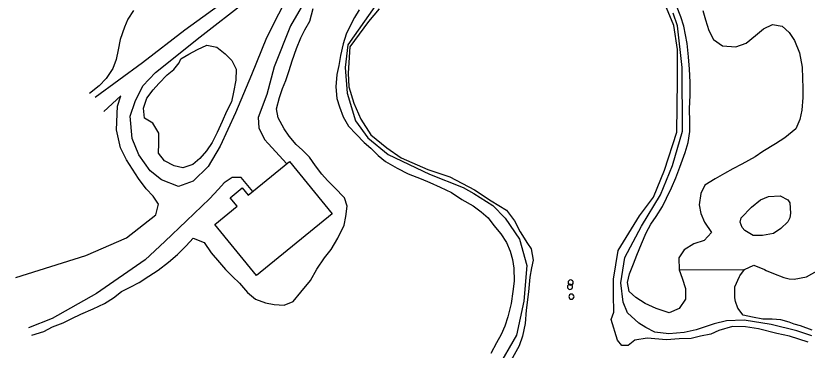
# Model space of a CAD drawing. Extents: x 2160437 to 2172832, y 205694 to 212444.
# Drawn here: x 2160574.3 to 2161037.4, y 211052 to 211247.9 of the extents above; entities that cross this region are included whole.
import ezdxf

# ---------------------------------------------------------------- set-up
doc = ezdxf.new("R2010")
doc.units = 0
for name, color, linetype in [('Default', 7, 'Continuous'), ('RD_EX_Bldg', 7, 'Continuous'), ('RD_EX_Driveway', 7, 'Continuous'), ('RD_EX_H2O', 7, 'Continuous'), ('RD_EX_Road_Post', 7, 'Continuous'), ('RD_EX_VEG_ShrubLine', 7, 'Continuous'), ('RD_EX_VEG_TreeLine', 7, 'Continuous')]:
    doc.layers.add(name, color=color, linetype=linetype)

# ---------------------------------------------------------------- blocks, each defined once
blk = doc.blocks.new('POST')
at = {"layer": 'Default'}
for start, end in [(90, 270), (270, 90)]:
    blk.add_arc((0, 0), 0.0417, start, end, dxfattribs=at)

msp = doc.modelspace()

# ---------------------------------------------------------------- linework, layer by layer
at = {"layer": 'RD_EX_Bldg'}
msp.add_lwpolyline([(2160759.41, 211131.93), (2160715.02, 211095.8), (2160690.64, 211125.75), (2160703.73, 211136.4), (2160699.72, 211141.32), (2160706.81, 211147.09), (2160710.29, 211142.82), (2160734.5, 211162.53)], close=True, dxfattribs=at)
at = {"layer": 'RD_EX_Driveway'}
for points in [[(2160620.67, 211200.21), (2160648.47, 211220.68), (2160673.22, 211239.65), (2160699.95, 211259.16), (2160738.47, 211290.77), (2160764.61, 211311.66), (2160777.78, 211325.67), (2160838.2, 211412.91), (2160849.37, 211430.55), (2160848.68, 211433.88), (2160844.69, 211437.92)], [(2160867.15, 211428.64), (2160863.33, 211425.45), (2160853.96, 211410.88), (2160840.58, 211389.14), (2160792.63, 211315.35), (2160773.57, 211295.38), (2160759.86, 211281.49), (2160746.12, 211261.36), (2160735.08, 211241.98), (2160725.38, 211218), (2160721.23, 211201.93), (2160716.18, 211188.34), (2160716.46, 211182.31), (2160719.86, 211175.5), (2160721.93, 211173.17), (2160732.85, 211161.18)], [(2160574.27, 211094.68), (2160615.33, 211107.59), (2160639.11, 211117.9), (2160656.29, 211131.43), (2160657.71, 211137.51), (2160654.65, 211142.25), (2160650.64, 211146.56), (2160646.06, 211152.57), (2160639.08, 211163.49), (2160635.48, 211170.63), (2160633.09, 211181.09), (2160633.85, 211195.05), (2160635.68, 211201), (2160625.78, 211191.81)], [(2160712.96, 211144.99), (2160706.1, 211153.18), (2160700.93, 211153.26), (2160696.28, 211150.16), (2160692.79, 211146.29), (2160687.53, 211140.68), (2160674.12, 211127.82), (2160661.53, 211115.74), (2160649.92, 211104.96), (2160621.57, 211085.19), (2160595.48, 211070.54), (2160581.62, 211065.12)]]:
    msp.add_lwpolyline(points, dxfattribs=at)
msp.add_lwpolyline([(2160747.53, 211285.65), (2160734.93, 211262.93), (2160721.01, 211235), (2160712.28, 211213.42), (2160702.77, 211191.14), (2160693.77, 211171.65), (2160686.77, 211159.65), (2160678.13, 211151.05), (2160669.49, 211147.96), (2160659.59, 211151.8), (2160652.89, 211157.09), (2160646.34, 211166.55), (2160642.44, 211175.96), (2160641.15, 211189.11), (2160644.08, 211197.74), (2160648.56, 211207), (2160656.08, 211214.78), (2160682.24, 211235.71), (2160709.17, 211256.81), (2160737.06, 211279.91), (2160745.91, 211286.27), (2160746.48, 211286.77)], close=True, dxfattribs=at)
at = {"layer": 'RD_EX_H2O'}
for points in [[(2161037.88, 211056.77), (2161026.98, 211060.31), (2161019.57, 211061.87), (2161008.89, 211064.63), (2161001.19, 211065.79), (2160993.73, 211065.93), (2160985.77, 211063.57), (2160981.03, 211061.43), (2160974.85, 211060.18), (2160969.54, 211058.81), (2160962.4, 211058.63), (2160955.07, 211058.19), (2160943.68, 211059.12), (2160936.45, 211057.99), (2160932.63, 211054.8), (2160928.99, 211054.82), (2160926.35, 211057.93), (2160922.74, 211070.05), (2160924.3, 211074.26), (2160923.98, 211084.43), (2160923.94, 211093.66), (2160926.69, 211110.48), (2160939.32, 211130.82), (2160947.47, 211141.66), (2160953.92, 211157.45), (2160961.09, 211179.8), (2160961.54, 211209.94), (2160961.49, 211228.26), (2160959.42, 211242.23), (2160955.11, 211252.52)], [(2160786.86, 211252.1), (2160780.67, 211244.7), (2160769.82, 211229.7), (2160768.79, 211214.24), (2160769.07, 211206.29), (2160772.1, 211196.75), (2160776.17, 211187.32), (2160781.95, 211178.22), (2160791.43, 211170.63), (2160799.87, 211164.72), (2160815.39, 211157.93), (2160828.16, 211153.53), (2160842.69, 211145.97), (2160852.42, 211139.59), (2160861.35, 211133.98), (2160866.15, 211127.82), (2160869.44, 211121.29), (2160873.67, 211114.63), (2160875.77, 211111.35), (2160876.95, 211104.74), (2160876.04, 211100.29), (2160875.14, 211094.85), (2160874.22, 211086.17), (2160872.83, 211075.57), (2160872.42, 211067.76), (2160870.73, 211060.3), (2160868.85, 211054.5), (2160864.01, 211045.74)]]:
    msp.add_lwpolyline(points, dxfattribs=at)
at = {"layer": 'RD_EX_VEG_ShrubLine'}
for points in [[(2160784.35, 211253.31), (2160768.59, 211230.91), (2160766.95, 211217.57), (2160768.09, 211202.69), (2160773.06, 211186.43), (2160780.34, 211176.53), (2160792.07, 211166.76), (2160816.27, 211155.1), (2160836.01, 211147.26), (2160842.38, 211143.8), (2160853.39, 211136.79), (2160860.54, 211129.44), (2160869, 211117.03), (2160873.37, 211101.62), (2160871.48, 211080.81), (2160867.24, 211060.84), (2160855.8, 211040.94)], [(2160928.4, 211091.52), (2160930.76, 211106.33), (2160940.32, 211124.76), (2160951.52, 211143.09), (2160958.49, 211160.14), (2160964.42, 211180.28), (2160964.23, 211217.72), (2160961.41, 211242.05), (2160958.97, 211249.58)], [(2160962.51, 211099.07), (2161000.66, 211099.31)], [(2161040.1, 211060.4), (2161031.32, 211063.39), (2161016.33, 211067.11), (2161000.41, 211069.57), (2160990.11, 211069.2), (2160982.85, 211067.5), (2160972.44, 211063.94), (2160965.32, 211062.41), (2160956.42, 211061.58), (2160948.23, 211062.68), (2160942.92, 211065.26), (2160938.85, 211067.91), (2160932.22, 211073.87), (2160929.64, 211080.19), (2160928.4, 211091.52)]]:
    msp.add_lwpolyline(points, dxfattribs=at)
at = {"layer": 'RD_EX_VEG_TreeLine'}
for points in [[(2160976.31, 211251.04), (2160977.89, 211245.57), (2160979.79, 211239.27), (2160982.63, 211234.05), (2160987.82, 211230.42), (2160995.6, 211229.68), (2161001.6, 211231.94), (2161007.14, 211236.5), (2161011.9, 211240.36), (2161017.09, 211242.88), (2161022.75, 211241.82), (2161026.91, 211238.2), (2161029.87, 211233.5), (2161032.8, 211226.15), (2161034.39, 211217.9), (2161034.7, 211211.16), (2161034.91, 211205.74), (2161034.75, 211200.02), (2161034.23, 211192.73), (2161033.12, 211187.21), (2161030.73, 211181.69), (2161024.28, 211176.38), (2161018.75, 211172.87), (2161011.51, 211168.39), (2161006.9, 211165.38), (2160999.23, 211160.97), (2160993.95, 211158.27), (2160989, 211155.53), (2160983.45, 211152.48), (2160977.56, 211148.66), (2160975.1, 211143.75), (2160974.22, 211137.2), (2160975.13, 211132.04), (2160977.25, 211127.02), (2160981.36, 211121), (2160977.1, 211116.21), (2160971.13, 211114.28), (2160965.37, 211110.75), (2160962.24, 211106.14), (2160962.51, 211099.07), (2160964.21, 211094.13), (2160966.14, 211088.16), (2160966.19, 211081.88), (2160962.48, 211076.5), (2160956.58, 211073.96), (2160949.07, 211076.55), (2160942.63, 211079.46), (2160937.16, 211082.98), (2160933.25, 211086.38), (2160932.15, 211091.62), (2160933.42, 211096.72), (2160935.79, 211102.72), (2160937.72, 211107.75), (2160940.48, 211114.37), (2160943.12, 211120.71), (2160945.85, 211125.96), (2160949.03, 211130.43), (2160952.68, 211136.19), (2160955.04, 211141.14), (2160957.97, 211147.11), (2160960.49, 211152.92), (2160962.89, 211159.24), (2160965.96, 211167.81), (2160967.67, 211173.64), (2160968.69, 211180.24), (2160968.77, 211185.54), (2160968.6, 211193.6), (2160968.92, 211201.22), (2160968.81, 211209.15), (2160968.42, 211216.74), (2160967.96, 211223.9), (2160967.19, 211231.66), (2160966.19, 211236.86), (2160965.1, 211241.87), (2160963.52, 211247.33), (2160960.9, 211253.85)], [(2160583.71, 211060.85), (2160590.67, 211062.91), (2160595.8, 211065.8), (2160601.94, 211068.11), (2160607.04, 211070.67), (2160612.28, 211073.04), (2160619.62, 211076.21), (2160626.11, 211079.29), (2160631.46, 211082.66), (2160636.04, 211086.38), (2160641.18, 211089.03), (2160646.46, 211091.74), (2160652.03, 211095.35), (2160657.51, 211099.01), (2160663.57, 211103.68), (2160668.92, 211108.09), (2160673.97, 211113.1), (2160678, 211117.64), (2160684.42, 211115.2), (2160688.62, 211109.13), (2160693.47, 211103.46), (2160696.89, 211099.25), (2160701.1, 211095.25), (2160705.17, 211091.21), (2160709.82, 211085.86), (2160714.51, 211081.89), (2160720.35, 211079.7), (2160725.53, 211078.86), (2160731.21, 211078.37), (2160736.51, 211080.61), (2160741.07, 211086.07), (2160746.62, 211092.94), (2160750.48, 211099.42), (2160754.99, 211106.06), (2160758.76, 211111.07), (2160762.76, 211117.6), (2160766.38, 211125.34), (2160767.47, 211130.29), (2160768.17, 211136.46), (2160766.67, 211141.31), (2160760.82, 211147.32), (2160756.65, 211151.41), (2160753.29, 211155.25), (2160749.7, 211160.11), (2160746.16, 211165.08), (2160741.98, 211169.17), (2160738.31, 211172.57), (2160734.3, 211177.51), (2160731.35, 211181.74), (2160727.89, 211188.17), (2160726.84, 211193.52), (2160728.56, 211200.15), (2160730.35, 211205.36), (2160732.24, 211210.06), (2160734.15, 211215.8), (2160735.91, 211221.49), (2160738.51, 211228.77), (2160741.01, 211235.05), (2160743.34, 211239.67), (2160746.25, 211244.84), (2160748.23, 211252.28)], [(2160643.16, 211251.01), (2160639.9, 211246), (2160637.77, 211241.29), (2160635.33, 211234), (2160634.15, 211227.93), (2160632.97, 211222.27), (2160631.03, 211217.07), (2160627.23, 211211.26), (2160622.96, 211206.94), (2160617.35, 211202.35)], [(2160775.28, 211251.38), (2160772.38, 211247.02), (2160770.1, 211242.5), (2160767.66, 211237.11), (2160765.89, 211231.43), (2160764.36, 211224.71), (2160763.21, 211218.86), (2160762.19, 211213.53), (2160761.57, 211206.28), (2160762.11, 211199.55), (2160763.67, 211194.56), (2160765.79, 211188.73), (2160769.02, 211183.33), (2160773.36, 211178.59), (2160778.12, 211173.77), (2160782.07, 211170.47), (2160786.31, 211166.01), (2160790.54, 211162.58), (2160797.35, 211158.69), (2160803.91, 211155.26), (2160811.43, 211152.43), (2160816.61, 211150.31), (2160822.62, 211147.48), (2160829.31, 211144.33), (2160835.36, 211140.32), (2160841.93, 211136.65), (2160846.6, 211133.15), (2160850.61, 211129.48), (2160853.94, 211125.07), (2160858.19, 211120.13), (2160861.4, 211115.2), (2160863.63, 211110.14), (2160864.86, 211105.18), (2160865.77, 211100.02), (2160865.92, 211092.43), (2160865.16, 211086.4), (2160864.2, 211079.42), (2160862.28, 211071.6), (2160860.41, 211066.2), (2160858.38, 211061.21), (2160855.5, 211056.38), (2160852.29, 211050.07)], [(2161040.32, 211063.75), (2161033.4, 211066.24), (2161029.8, 211067.24), (2161026.85, 211068.4), (2161022.03, 211069.77), (2161016.79, 211070.23), (2161011.43, 211070.29), (2161011.43, 211070.29), (2161005.47, 211071.31), (2161000.01, 211072.56), (2161000.01, 211072.56), (2160996.78, 211076.69), (2160995.33, 211080.65), (2160995.02, 211082.64), (2160994.96, 211089.16), (2160994.96, 211089.16), (2160997.82, 211095.22), (2160997.94, 211095.62), (2161000.66, 211099.31), (2161006.14, 211101.81), (2161012.44, 211099.25), (2161013.45, 211098.79), (2161017.58, 211097.04), (2161023.79, 211094.63), (2161026.75, 211093.87), (2161029.71, 211093.63), (2161036.97, 211095.09), (2161043.28, 211098.54)]]:
    msp.add_lwpolyline(points, dxfattribs=at)
for points in [[(2160670.88, 211222.71), (2160675.47, 211225.44), (2160680.58, 211228.16), (2160686.13, 211230.69), (2160691.96, 211229.49), (2160696.68, 211225.73), (2160700.59, 211221.82), (2160703.2, 211216.59), (2160702.97, 211210.2), (2160701.71, 211203.19), (2160700.41, 211197.52), (2160697.59, 211191.79), (2160694.95, 211185.98), (2160692.02, 211179.49), (2160689.17, 211173.71), (2160685.91, 211168.82), (2160681.9, 211164.32), (2160677.79, 211160.86), (2160671.93, 211158.93), (2160666.98, 211160.02), (2160661.23, 211162.91), (2160657.79, 211167.48), (2160658, 211173.06), (2160658.05, 211179.18), (2160654.45, 211185.03), (2160649.56, 211188.06), (2160649.03, 211193.92), (2160651.03, 211199.61), (2160654.6, 211204.54), (2160657.92, 211208.31), (2160662.83, 211213.26), (2160666.81, 211216.56), (2160669.79, 211220.31)], [(2161004.8, 211135.9), (2161010.1, 211140.04), (2161014.74, 211141.99), (2161014.74, 211141.99), (2161021.64, 211142.51), (2161025.98, 211140.08), (2161027.3, 211138.39), (2161027.7, 211132.36), (2161027.16, 211129.65), (2161025.98, 211127.17), (2161021.98, 211123.31), (2161017.62, 211120.47), (2161017.62, 211120.47), (2161011.23, 211119.14), (2161005.67, 211119.28), (2161005.67, 211119.28), (2161000.8, 211122.07), (2160999.38, 211123.93), (2160998.06, 211127.02), (2160998.74, 211129.55)]]:
    msp.add_lwpolyline(points, close=True, dxfattribs=at)

# ---------------------------------------------------------------- block references
at = {"layer": 'RD_EX_Road_Post', "xscale": 36, "yscale": 36}
for p in [(2160898.57, 211089.16), (2160898.95, 211091.66), (2160899.43, 211083.39)]:
    msp.add_blockref('POST', p, dxfattribs=at)

doc.saveas('drawing.dxf')
